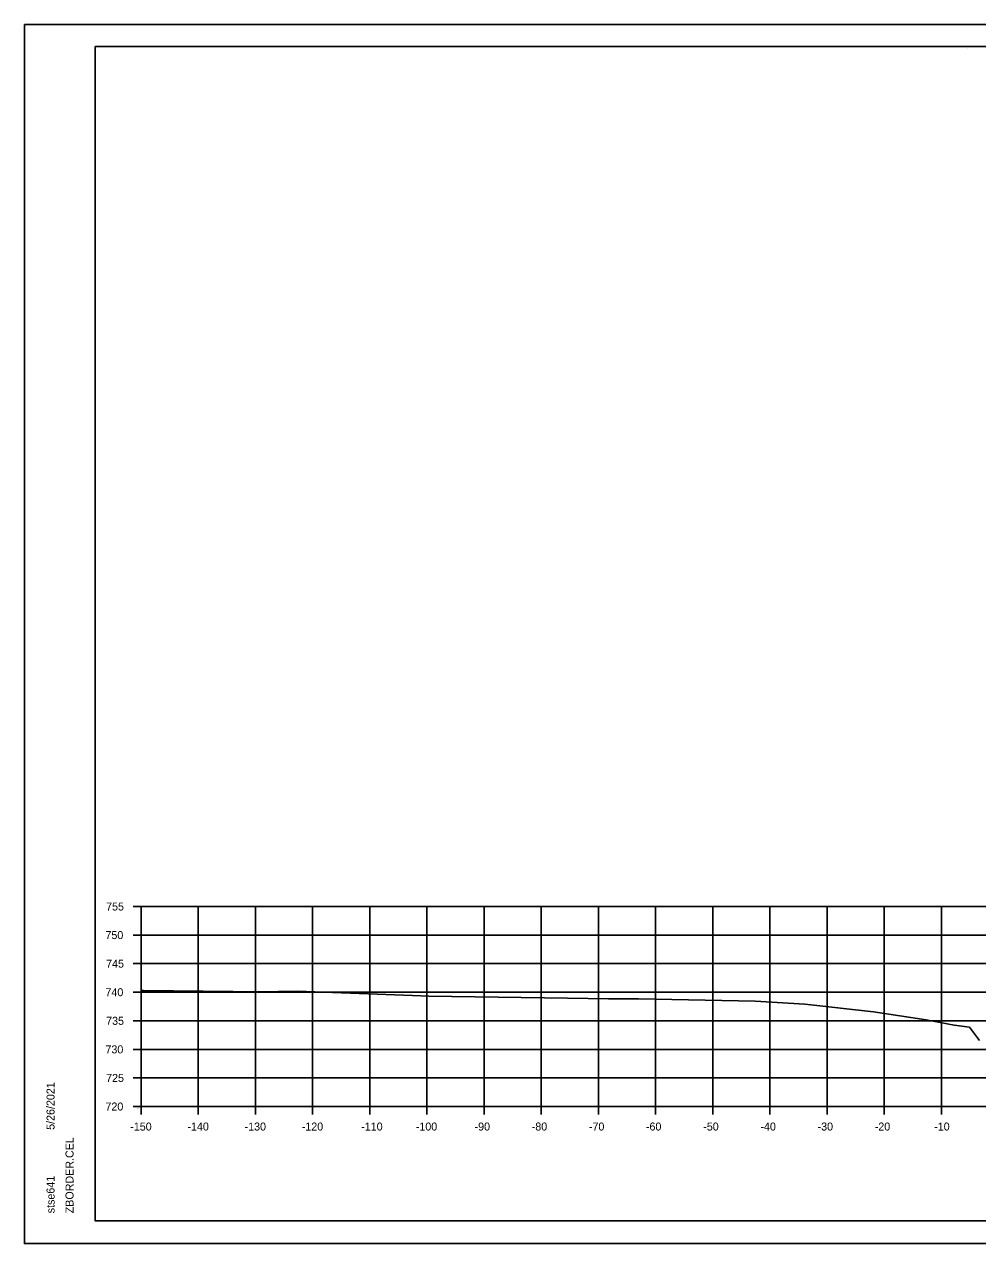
# Model space of a CAD drawing. Extents: x 1354696 to 1366163, y 660729 to 670380.
# Drawn here: x 1363379.3 to 1363546, y 670167.1 to 670380.5 of the extents above; entities that cross this region are included whole.
import ezdxf

# ---------------------------------------------------------------- set-up
doc = ezdxf.new("R2010")
doc.units = 0
for name, color, linetype in [('NO PLOT CELL', 7, 'Continuous'), ('R_Axis', 7, 'Continuous'), ('R_Axis Annot', 7, 'Continuous'), ('R_Border', 7, 'Continuous'), ('R_Exist Surface', 7, 'Continuous'), ('R_Grid', 7, 'Continuous'), ('R_No Plot', 7, 'Continuous')]:
    doc.layers.add(name, color=color, linetype=linetype)

msp = doc.modelspace()

# ---------------------------------------------------------------- linework, layer by layer
at = {"layer": 'R_Axis'}
for p, q in [((1363398.28, 670226.13), (1363399.68, 670226.13)), ((1363399.68, 670191.13), (1363399.68, 670226.13)), ((1363398.28, 670221.13), (1363399.68, 670221.13)), ((1363398.28, 670216.13), (1363399.68, 670216.13)), ((1363398.28, 670211.13), (1363399.68, 670211.13)), ((1363398.28, 670206.13), (1363399.68, 670206.13)), ((1363398.28, 670201.13), (1363399.68, 670201.13)), ((1363398.28, 670196.13), (1363399.68, 670196.13)), ((1363398.28, 670191.13), (1363399.68, 670191.13)), ((1363399.68, 670191.13), (1363699.68, 670191.13)), ((1363399.68, 670189.73), (1363399.68, 670191.13)), ((1363409.68, 670189.73), (1363409.68, 670191.13)), ((1363419.68, 670189.73), (1363419.68, 670191.13)), ((1363429.68, 670189.73), (1363429.68, 670191.13)), ((1363439.68, 670189.73), (1363439.68, 670191.13)), ((1363449.68, 670189.73), (1363449.68, 670191.13)), ((1363459.68, 670189.73), (1363459.68, 670191.13)), ((1363469.68, 670189.73), (1363469.68, 670191.13)), ((1363479.68, 670189.73), (1363479.68, 670191.13)), ((1363489.68, 670189.73), (1363489.68, 670191.13)), ((1363499.68, 670189.73), (1363499.68, 670191.13)), ((1363509.68, 670189.73), (1363509.68, 670191.13)), ((1363519.68, 670189.73), (1363519.68, 670191.13)), ((1363529.68, 670189.73), (1363529.68, 670191.13)), ((1363539.68, 670189.73), (1363539.68, 670191.13))]:
    msp.add_line(p, q, dxfattribs=at)
at = {"layer": 'R_Border'}
for p, q in [((1363391.68, 670376.59), (1363707.86, 670376.59)), ((1363391.68, 670171.13), (1363391.68, 670376.59)), ((1363544.2, 670376.33), (1363544.2, 670376.33)), ((1363544.2, 670376.33), (1363544.2, 670376.33)), ((1363391.68, 670171.13), (1363391.68, 670171.13)), ((1363707.86, 670171.13), (1363391.68, 670171.13))]:
    msp.add_line(p, q, dxfattribs=at)
at = {"layer": 'R_Exist Surface'}
msp.add_lwpolyline([(1363399.68, 670211.44), (1363400.11, 670211.44), (1363415.78, 670211.23), (1363420.4, 670211.22), (1363426.99, 670211.31), (1363447.15, 670210.55), (1363449.99, 670210.47), (1363474.29, 670210.11), (1363481.44, 670209.99), (1363486.72, 670209.98), (1363507.09, 670209.58), (1363515.78, 670209.05), (1363527.78, 670207.72), (1363537.02, 670206.28), (1363541.93, 670205.39), (1363544.58, 670205.04), (1363546.34, 670202.66)], dxfattribs=at)
at = {"layer": 'R_Grid'}
for p, q in [((1363399.68, 670226.13), (1363699.68, 670226.13)), ((1363399.68, 670191.13), (1363399.68, 670226.13)), ((1363409.68, 670191.13), (1363409.68, 670226.13)), ((1363419.68, 670191.13), (1363419.68, 670226.13)), ((1363429.68, 670191.13), (1363429.68, 670226.13)), ((1363439.68, 670191.13), (1363439.68, 670226.13)), ((1363449.68, 670191.13), (1363449.68, 670226.13)), ((1363459.68, 670191.13), (1363459.68, 670226.13)), ((1363469.68, 670191.13), (1363469.68, 670226.13)), ((1363479.68, 670191.13), (1363479.68, 670226.13)), ((1363489.68, 670191.13), (1363489.68, 670226.13)), ((1363499.68, 670191.13), (1363499.68, 670226.13)), ((1363509.68, 670191.13), (1363509.68, 670226.13)), ((1363519.68, 670191.13), (1363519.68, 670226.13)), ((1363529.68, 670191.13), (1363529.68, 670226.13)), ((1363539.68, 670191.13), (1363539.68, 670226.13)), ((1363399.68, 670221.13), (1363699.68, 670221.13)), ((1363399.68, 670216.13), (1363699.68, 670216.13)), ((1363399.68, 670211.13), (1363699.68, 670211.13)), ((1363399.68, 670206.13), (1363699.68, 670206.13)), ((1363399.68, 670201.13), (1363699.68, 670201.13)), ((1363399.68, 670196.13), (1363699.68, 670196.13)), ((1363399.68, 670191.13), (1363699.68, 670191.13))]:
    msp.add_line(p, q, dxfattribs=at)
at = {"layer": 'R_No Plot'}
for p, q in [((1363379.28, 670380.48), (1363712.61, 670380.48)), ((1363379.28, 670167.15), (1363712.61, 670167.15))]:
    msp.add_line(p, q, dxfattribs=at)
for points in [[(1363379.27, 670380.48), (1363712.61, 670380.48), (1363712.61, 670167.14), (1363379.27, 670167.14)], [(1363625.6, 670376.59), (1363645.22, 670376.59), (1363645.22, 670366.71), (1363661.33, 670366.71), (1363684.53, 670366.71), (1363684.65, 670338.55), (1363707.86, 670338.55), (1363707.86, 670171.13), (1363391.68, 670171.13), (1363391.68, 670376.59)]]:
    msp.add_lwpolyline(points, close=True, dxfattribs=at)

# ---------------------------------------------------------------- texts
at = {"layer": 'NO PLOT CELL'}
for s, p in [('CA:0.00', (1363398.89, 670190.99)), ('FA:0.00', (1363398.9, 670190.79))]:
    msp.add_text(s, height=0.14, dxfattribs=at).set_placement(p)
at = {"layer": 'R_Axis Annot'}
for s, p in [('755', (1363393.57, 670225.43)), ('750', (1363393.45, 670220.43)), ('745', (1363393.57, 670215.43)), ('740', (1363393.45, 670210.43)), ('735', (1363393.57, 670205.43)), ('730', (1363393.45, 670200.43)), ('725', (1363393.57, 670195.43)), ('720', (1363393.45, 670190.43)), ('-150', (1363397.79, 670186.93)), ('-140', (1363407.79, 670186.93)), ('-130', (1363417.79, 670186.93)), ('-120', (1363427.79, 670186.93)), ('-110', (1363438.19, 670186.93)), ('-100', (1363447.74, 670186.93)), ('-90', (1363458.02, 670186.93)), ('-80', (1363468.02, 670186.93)), ('-70', (1363478.02, 670186.93)), ('-60', (1363487.99, 670186.93)), ('-50', (1363498.02, 670186.93)), ('-40', (1363508.02, 670186.93)), ('-30', (1363518.02, 670186.93)), ('-20', (1363528.02, 670186.93)), ('-10', (1363538.42, 670186.93))]:
    msp.add_text(s, height=1.4, dxfattribs=at).set_placement(p)
at = {"layer": 'R_Border'}
for s, p in [('5/26/2021', (1363384.55, 670187.05)), ('ZBORDER.CEL', (1363387.87, 670172.45)), ('stse641', (1363384.55, 670172.45))]:
    msp.add_text(s, height=1.4, rotation=90, dxfattribs=at).set_placement(p)

doc.saveas('drawing.dxf')
